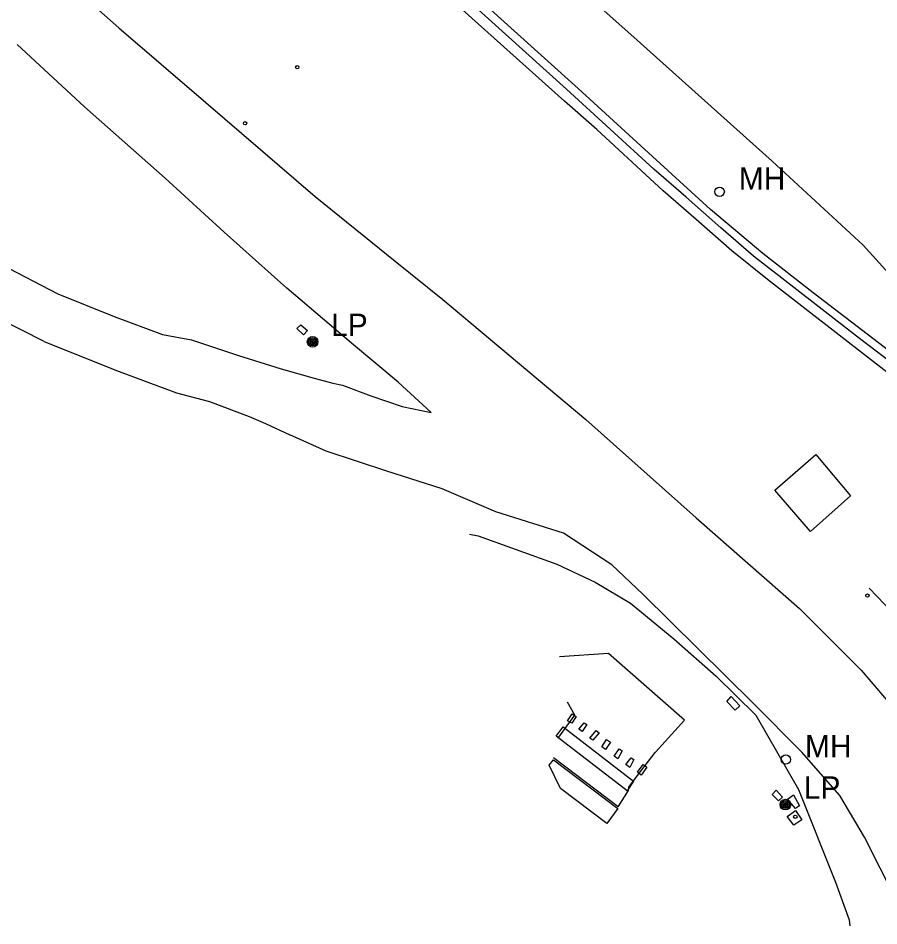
# Model space of a CAD drawing. Extents: x 368532 to 392481, y 10654822 to 10676899.
# Drawn here: x 380746.2 to 380938.3, y 10658231.8 to 10658434.2 of the extents above; entities that cross this region are included whole.
import ezdxf

# ---------------------------------------------------------------- set-up
doc = ezdxf.new("R2010")
doc.units = 0
for name, color, linetype in [('p_drainage culvert', 7, 'Continuous'), ('p_dtm retaining wall', 7, 'Continuous'), ('p_dtm slab', 7, 'Continuous'), ('p_road conc barrier', 7, 'Continuous'), ('p_road dirt road', 7, 'Continuous'), ('p_road guard rails', 7, 'Continuous'), ('p_structure building', 7, 'Continuous'), ('p_structure fence', 7, 'Continuous'), ('p_structure unidentified', 7, 'Continuous'), ('p_structure wall', 7, 'Continuous'), ('p_utility general pole', 7, 'Continuous'), ('p_utility manhole', 7, 'Continuous')]:
    doc.layers.add(name, color=color, linetype=linetype)

msp = doc.modelspace()

# ---------------------------------------------------------------- linework, layer by layer
at = {"layer": 'p_drainage culvert'}
for p, q in [((380878, 10658292.53), (380867.06, 10658291.74)), ((380890.13, 10658281.89), (380878, 10658292.53)), ((380894.95, 10658277.6), (380890.13, 10658281.89)), ((380888.46, 10658270.48), (380894.95, 10658277.6)), ((380888.4, 10658270.39), (380888.46, 10658270.48))]:
    msp.add_line(p, q, dxfattribs=at)
at = {"layer": 'p_dtm retaining wall'}
for p, q in [((380870.46, 10658278.78), (380868.87, 10658281.67)), ((380866.9, 10658273.84), (380870.46, 10658278.78)), ((380884.66, 10658265.55), (380888.4, 10658270.39)), ((380880.15, 10658258.27), (380865.69, 10658269.2)), ((380882.53, 10658262.71), (380884.66, 10658265.55)), ((380882.42, 10658261.95), (380882.53, 10658262.71)), ((380880.15, 10658258.27), (380882.42, 10658261.95))]:
    msp.add_line(p, q, dxfattribs=at)
at = {"layer": 'p_dtm slab'}
for p, q in [((380864.76, 10658267.58), (380865.71, 10658268.81)), ((380865.71, 10658268.81), (380880.1, 10658257.94)), ((380867.29, 10658262.37), (380864.76, 10658267.58)), ((380877.63, 10658254.58), (380867.29, 10658262.37)), ((380880.1, 10658257.94), (380877.63, 10658254.58)), ((380917.87, 10658256.12), (380919.69, 10658257.51)), ((380919.69, 10658257.51), (380921.13, 10658255.4)), ((380919.31, 10658254.22), (380917.87, 10658256.12)), ((380921.13, 10658255.4), (380919.31, 10658254.22))]:
    msp.add_line(p, q, dxfattribs=at)
at = {"layer": 'p_road conc barrier'}
msp.add_line((380943.05, 10658299.85), (380936.19, 10658307.06), dxfattribs=at)
at = {"layer": 'p_road dirt road'}
for p, q in [((380746.42, 10658451.69), (380768.73, 10658432.09)), ((380768.73, 10658432.09), (380788.14, 10658415.4)), ((380761.07, 10658414.43), (380746.05, 10658428.36)), ((380779.03, 10658398.5), (380761.07, 10658414.43)), ((380788.14, 10658415.4), (380812.54, 10658394.44)), ((380792.18, 10658386.5), (380779.03, 10658398.5)), ((380812.54, 10658394.44), (380830.38, 10658379.99)), ((380806.19, 10658373.97), (380792.18, 10658386.5)), ((380830.38, 10658379.99), (380840.99, 10658371.45)), ((380742.19, 10658379.43), (380755.1, 10658372.7)), ((380820.62, 10658361.76), (380806.19, 10658373.97)), ((380755.1, 10658372.7), (380767.65, 10658367.66)), ((380840.99, 10658371.45), (380872.91, 10658344.72)), ((380752.05, 10658362.08), (380740.78, 10658367.8)), ((380767.65, 10658367.66), (380778.42, 10658363.66)), ((380778.42, 10658363.66), (380784.96, 10658362.47)), ((380752.05, 10658362.08), (380768.19, 10658355.61)), ((380784.96, 10658362.47), (380795.43, 10658359.01)), ((380831.06, 10658353.01), (380820.62, 10658361.76)), ((380795.43, 10658359.01), (380804.93, 10658355.99)), ((380768.19, 10658355.61), (380781.57, 10658350.66)), ((380804.93, 10658355.99), (380812.29, 10658353.95)), ((380812.29, 10658353.95), (380816.46, 10658352.83)), ((380816.46, 10658352.83), (380818.63, 10658352.33)), ((380818.63, 10658352.33), (380824.98, 10658350)), ((380838.38, 10658346.27), (380831.06, 10658353.01)), ((380781.57, 10658350.66), (380788.95, 10658348.69)), ((380824.98, 10658350), (380831.95, 10658347.62)), ((380788.95, 10658348.69), (380797.79, 10658345.35)), ((380831.95, 10658347.62), (380838.38, 10658346.27)), ((380797.79, 10658345.35), (380801.46, 10658343.82)), ((380801.46, 10658343.82), (380806.85, 10658341.28)), ((380872.91, 10658344.72), (380897.55, 10658322.74)), ((380814.96, 10658337.66), (380806.85, 10658341.28)), ((380828.48, 10658333.2), (380814.96, 10658337.66)), ((380840.85, 10658329.22), (380828.48, 10658333.2)), ((380852.83, 10658324.13), (380840.85, 10658329.22)), ((380867.91, 10658319.32), (380852.83, 10658324.13)), ((380897.55, 10658322.74), (380920.6, 10658302.56)), ((380878.73, 10658312.27), (380867.91, 10658319.32)), ((380885.66, 10658305.77), (380878.73, 10658312.27)), ((380910.25, 10658281.41), (380885.66, 10658305.77)), ((380920.6, 10658302.56), (380934.39, 10658288.77)), ((380934.39, 10658288.77), (380947.05, 10658273.89)), ((380921.13, 10658270.47), (380910.25, 10658281.41)), ((380929.59, 10658260.85), (380921.13, 10658270.47)), ((380935.12, 10658251.55), (380929.59, 10658260.85)), ((380942.14, 10658237.68), (380935.12, 10658251.55))]:
    msp.add_line(p, q, dxfattribs=at)
at = {"layer": 'p_road guard rails'}
for p, q in [((380846.99, 10658319.12), (380848.9, 10658318.76)), ((380848.9, 10658318.76), (380866.43, 10658312.42)), ((380866.43, 10658312.42), (380874.99, 10658308.4)), ((380874.99, 10658308.4), (380882.91, 10658303.76)), ((380882.91, 10658303.76), (380892.6, 10658295.74)), ((380892.6, 10658295.74), (380901.98, 10658287.42)), ((380901.98, 10658287.42), (380910.83, 10658278.75)), ((380910.83, 10658278.75), (380920.37, 10658262.2)), ((380920.37, 10658262.2), (380928.61, 10658241.51)), ((380928.61, 10658241.51), (380931.66, 10658233.13)), ((380931.66, 10658233.13), (380931.87, 10658231.75))]:
    msp.add_line(p, q, dxfattribs=at)
at = {"layer": 'p_structure building'}
msp.add_lwpolyline([(380923.06, 10658319.72), (380915.14, 10658328.94), (380924.28, 10658336.9), (380931.96, 10658327.68)], close=True, dxfattribs=at)
at = {"layer": 'p_structure fence'}
for p, q in [((380883, 10658430.58), (380843.37, 10658465.73)), ((380828.69, 10658454.37), (380868.64, 10658418.37)), ((380914.5, 10658402.33), (380883, 10658430.58)), ((380888.12, 10658400.52), (380868.64, 10658418.37)), ((380934.83, 10658383.57), (380914.5, 10658402.33)), ((380895.34, 10658394.29), (380888.12, 10658400.52)), ((380903.03, 10658387.45), (380895.34, 10658394.29)), ((380910.31, 10658381.14), (380903.03, 10658387.45)), ((380941.19, 10658376.5), (380934.83, 10658383.57)), ((380934, 10658362.74), (380910.31, 10658381.14)), ((380957.98, 10658344.53), (380934, 10658362.74))]:
    msp.add_line(p, q, dxfattribs=at)
at = {"layer": 'p_structure unidentified'}
for p, q in [((380808.41, 10658365.03), (380809.33, 10658365.85)), ((380809.33, 10658365.85), (380810.78, 10658364.56)), ((380809.94, 10658363.62), (380808.41, 10658365.03)), ((380810.78, 10658364.56), (380809.94, 10658363.62)), ((380904.43, 10658281.81), (380905.37, 10658282.88)), ((380905.37, 10658282.88), (380907.32, 10658280.84)), ((380906.25, 10658279.86), (380904.43, 10658281.81)), ((380907.32, 10658280.84), (380906.25, 10658279.86)), ((380868.81, 10658277.47), (380869.89, 10658279.04)), ((380870.74, 10658278.47), (380869.77, 10658276.96)), ((380869.89, 10658279.04), (380870.74, 10658278.47)), ((380869.77, 10658276.96), (380868.81, 10658277.47)), ((380871.35, 10658275.64), (380872.55, 10658277.05)), ((380873.14, 10658276.63), (380872.13, 10658275.08)), ((380872.55, 10658277.05), (380873.14, 10658276.63)), ((380866.32, 10658274.1), (380867.9, 10658276.14)), ((380867.9, 10658276.14), (380883.55, 10658264)), ((380872.13, 10658275.08), (380871.35, 10658275.64)), ((380873.85, 10658273.63), (380875.26, 10658275.36)), ((380875.88, 10658274.82), (380874.48, 10658273.16)), ((380875.26, 10658275.36), (380875.88, 10658274.82)), ((380882.12, 10658261.88), (380866.32, 10658274.1)), ((380874.48, 10658273.16), (380873.85, 10658273.63)), ((380876.46, 10658271.72), (380877.52, 10658273.3)), ((380878.45, 10658272.69), (380877.34, 10658271.11)), ((380877.52, 10658273.3), (380878.45, 10658272.69)), ((380877.34, 10658271.11), (380876.46, 10658271.72)), ((380879.28, 10658269.63), (380880.34, 10658271.26)), ((380881.04, 10658270.8), (380880.08, 10658268.99)), ((380880.34, 10658271.26), (380881.04, 10658270.8)), ((380880.08, 10658268.99), (380879.28, 10658269.63)), ((380881.87, 10658267.72), (380883.02, 10658269.26)), ((380883.63, 10658268.87), (380882.72, 10658267.1)), ((380883.02, 10658269.26), (380883.63, 10658268.87)), ((380882.72, 10658267.1), (380881.87, 10658267.72)), ((380884.44, 10658266.05), (380885.69, 10658267.74)), ((380886.54, 10658267.12), (380885.26, 10658265.33)), ((380885.69, 10658267.74), (380886.54, 10658267.12)), ((380885.26, 10658265.33), (380884.44, 10658266.05)), ((380883.55, 10658264), (380882.12, 10658261.88)), ((380914.51, 10658261.05), (380915.37, 10658262.03)), ((380915.94, 10658259.65), (380914.51, 10658261.05)), ((380915.37, 10658262.03), (380916.85, 10658260.45)), ((380916.85, 10658260.45), (380915.94, 10658259.65)), ((380917.91, 10658260.03), (380919.27, 10658260.95)), ((380919.27, 10658260.95), (380920.63, 10658258.53)), ((380919.71, 10658257.91), (380917.91, 10658260.03)), ((380920.63, 10658258.53), (380919.71, 10658257.91))]:
    msp.add_line(p, q, dxfattribs=at)
for centre in [(380808.51, 10658423.29), (380796.88, 10658410.77), (380935.76, 10658305.41), (380919.68, 10658256.08)]:
    msp.add_circle(centre, 0.375, dxfattribs=at)
at = {"layer": 'p_structure wall'}
for p, q in [((380871.19, 10658418.57), (380833.99, 10658452.13)), ((380845.32, 10658436.14), (380868.13, 10658415.71)), ((380885.17, 10658405.75), (380871.19, 10658418.57)), ((380875.39, 10658409.4), (380868.13, 10658415.71)), ((380890.18, 10658395.74), (380875.39, 10658409.4)), ((380900.75, 10658391.55), (380885.17, 10658405.75)), ((380897.55, 10658389.29), (380890.18, 10658395.74)), ((380912.4, 10658381.74), (380900.75, 10658391.55)), ((380905.5, 10658382.31), (380897.55, 10658389.29)), ((380913.44, 10658375.91), (380905.5, 10658382.31)), ((380923.69, 10658372.95), (380912.4, 10658381.74)), ((380937.1, 10658357.54), (380913.44, 10658375.91)), ((380947.6, 10658354.59), (380923.69, 10658372.95)), ((380953.06, 10658345.32), (380937.1, 10658357.54))]:
    msp.add_line(p, q, dxfattribs=at)
at = {"layer": 'p_utility general pole'}
for centre, radius in [((380811.95, 10658362.02), 1.19), ((380811.95, 10658362.02), 0.901), ((380811.95, 10658362.02), 0.608), ((380811.95, 10658362.02), 0.337), ((380811.95, 10658362.02), 0.12), ((380917.45, 10658258.8), 1.19), ((380917.45, 10658258.8), 0.901), ((380917.45, 10658258.8), 0.608), ((380917.45, 10658258.8), 0.337), ((380917.45, 10658258.8), 0.12)]:
    msp.add_circle(centre, radius, dxfattribs=at)
at = {"layer": 'p_utility manhole'}
for centre in [(380902.79, 10658395.5), (380917.56, 10658268.85)]:
    msp.add_circle(centre, 1.05, dxfattribs=at)

# ---------------------------------------------------------------- texts
at = {"layer": 'p_utility general pole'}
for p in [(380816.07, 10658363.31), (380921.57, 10658260.1)]:
    msp.add_text('LP', height=5, dxfattribs=at).set_placement(p)
at = {"layer": 'p_utility manhole'}
for p in [(380907.06, 10658395.96), (380921.83, 10658269.31)]:
    msp.add_text('MH', height=5, dxfattribs=at).set_placement(p)

doc.saveas('drawing.dxf')
